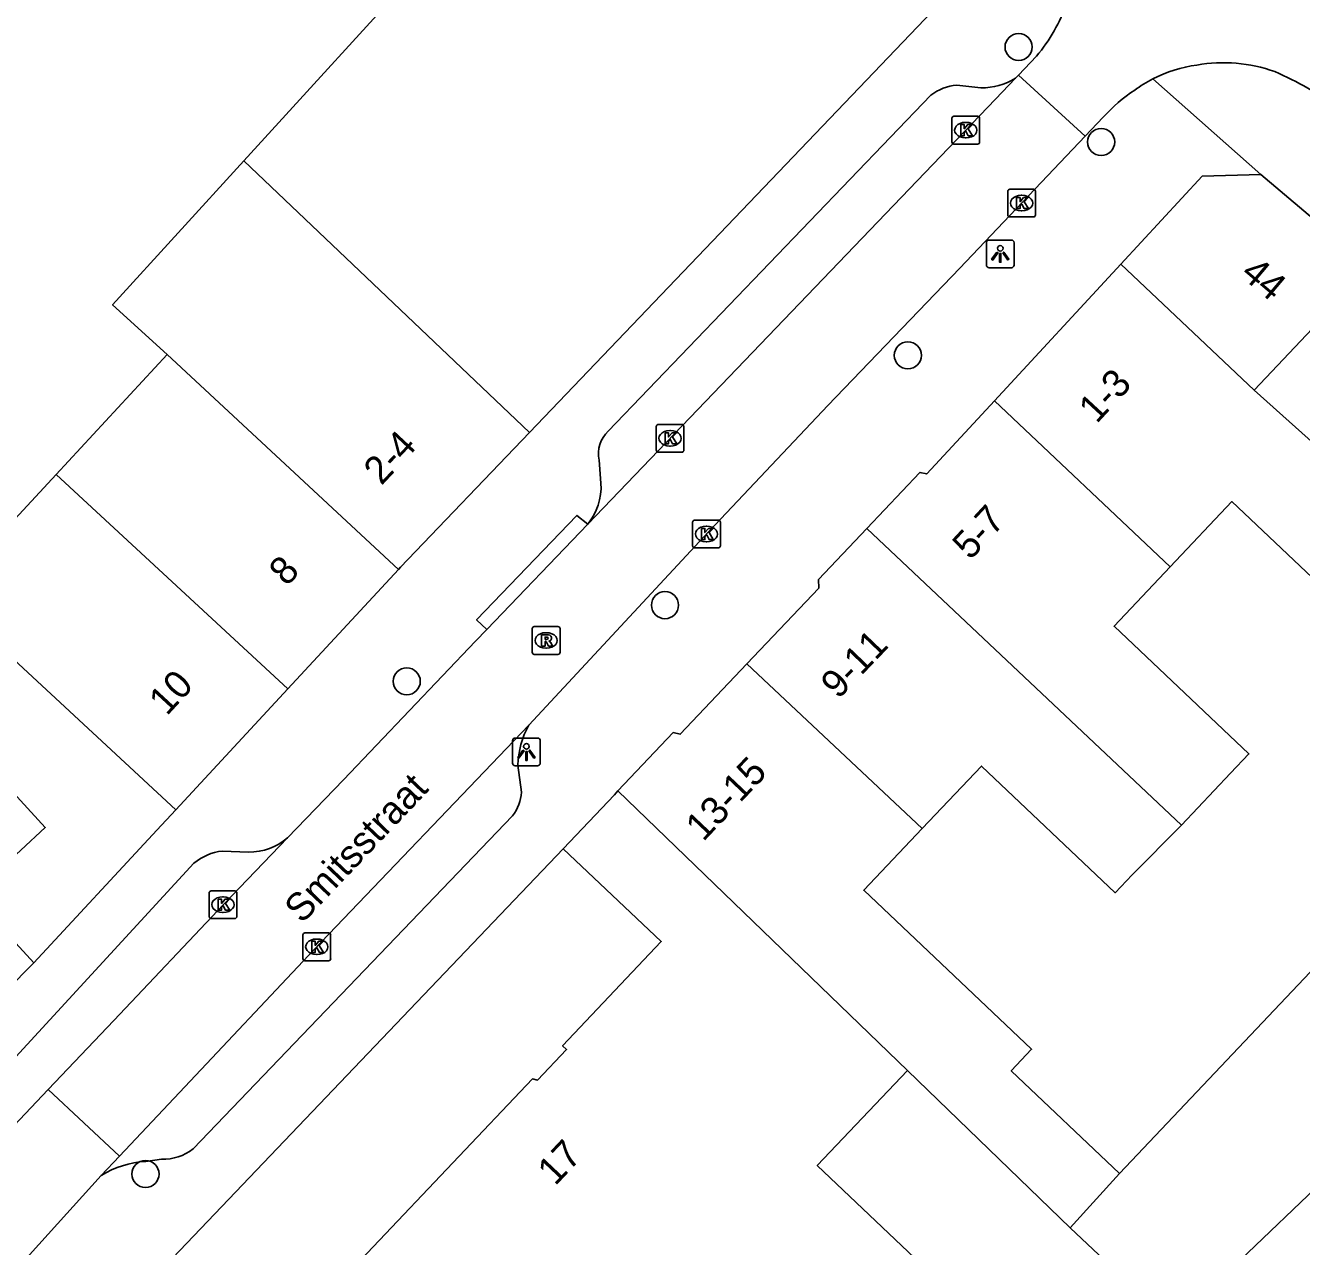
# Model space of a CAD drawing. Extents: x 160664 to 161506, y 382245 to 383288.
# Drawn here: x 160915.24 to 160961.23, y 383044.54 to 383088.54 of the extents above; entities that cross this region are included whole.
import ezdxf

# ---------------------------------------------------------------- set-up
doc = ezdxf.new("R2010")
doc.units = 0
for name, color, linetype in [('IMGEO_Boom', 7, 'Continuous'), ('IMGEO_Kolk', 7, 'Continuous'), ('IMGEO_Lichtpunt', 7, 'Continuous'), ('IMGEO_Muur', 7, 'Continuous'), ('IMGEO_Openbare_ruimte_label', 7, 'Continuous'), ('IMGEO_Pand', 7, 'Continuous'), ('IMGEO_Pand_nummerreeks', 7, 'Continuous'), ('IMGEO_Rijbaan_lokaal_open', 7, 'Continuous'), ('IMGEO_Rioolput', 7, 'Continuous'), ('IMGEO_Voetpad_open', 7, 'Continuous')]:
    doc.layers.add(name, color=color, linetype=linetype)

msp = doc.modelspace()

# ---------------------------------------------------------------- linework, layer by layer
at = {"layer": 'IMGEO_Boom'}
for centre in [(160951.036, 383087.768), (160954.009, 383084.344), (160947.044, 383076.654), (160938.291, 383067.654), (160928.984, 383064.907), (160919.567, 383047.152)]:
    msp.add_circle(centre, 0.489, dxfattribs=at)
at = {"layer": 'IMGEO_Kolk'}
for p, q in [((160948.63, 383084.345), (160948.63, 383085.197)), ((160948.705, 383085.271), (160949.557, 383085.271)), ((160949.631, 383085.197), (160949.631, 383084.345)), ((160949.118, 383085.051), (160949.143, 383085.051)), ((160949.557, 383084.271), (160948.705, 383084.271)), ((160949.141, 383084.491), (160949.116, 383084.491)), ((160950.643, 383081.716), (160950.643, 383082.568)), ((160950.718, 383082.642), (160951.57, 383082.642)), ((160951.131, 383082.422), (160951.156, 383082.422)), ((160951.644, 383082.568), (160951.644, 383081.716)), ((160951.57, 383081.642), (160950.718, 383081.642)), ((160951.154, 383081.862), (160951.129, 383081.862)), ((160937.973, 383073.239), (160937.973, 383074.091)), ((160938.048, 383074.165), (160938.9, 383074.165)), ((160938.974, 383074.091), (160938.974, 383073.239)), ((160938.461, 383073.945), (160938.486, 383073.945)), ((160938.9, 383073.165), (160938.048, 383073.165)), ((160938.484, 383073.385), (160938.459, 383073.385)), ((160939.286, 383069.791), (160939.286, 383070.643)), ((160939.361, 383070.717), (160940.213, 383070.717)), ((160939.774, 383070.497), (160939.799, 383070.497)), ((160940.287, 383070.643), (160940.287, 383069.791)), ((160940.213, 383069.717), (160939.361, 383069.717)), ((160939.797, 383069.937), (160939.772, 383069.937)), ((160921.861, 383056.431), (160921.861, 383057.283)), ((160921.936, 383057.357), (160922.788, 383057.357)), ((160922.349, 383057.137), (160922.374, 383057.137)), ((160922.862, 383057.283), (160922.862, 383056.431)), ((160922.788, 383056.357), (160921.936, 383056.357)), ((160922.372, 383056.577), (160922.347, 383056.577)), ((160925.241, 383054.914), (160925.241, 383055.766)), ((160925.316, 383055.84), (160926.168, 383055.84)), ((160926.242, 383055.766), (160926.242, 383054.914)), ((160925.729, 383055.62), (160925.754, 383055.62)), ((160926.168, 383054.84), (160925.316, 383054.84)), ((160925.752, 383055.06), (160925.727, 383055.06))]:
    msp.add_line(p, q, dxfattribs=at)
for points in [[(160948.63, 383084.345), (160948.63, 383085.197)], [(160948.705, 383085.271), (160949.557, 383085.271)], [(160949.631, 383085.197), (160949.631, 383084.345)], [(160948.951, 383084.971), (160949.074, 383084.971), (160949.074, 383084.82), (160949.204, 383084.971), (160949.368, 383084.971), (160949.222, 383084.82), (160949.375, 383084.571), (160949.223, 383084.571), (160949.138, 383084.735), (160949.074, 383084.668), (160949.074, 383084.571), (160948.951, 383084.571), (160948.951, 383084.971)], [(160949.557, 383084.271), (160948.705, 383084.271)], [(160950.643, 383081.716), (160950.643, 383082.568)], [(160950.718, 383082.642), (160951.57, 383082.642)], [(160951.644, 383082.568), (160951.644, 383081.716)], [(160950.964, 383082.342), (160951.087, 383082.342), (160951.087, 383082.191), (160951.217, 383082.342), (160951.381, 383082.342), (160951.235, 383082.191), (160951.388, 383081.942), (160951.236, 383081.942), (160951.151, 383082.106), (160951.087, 383082.039), (160951.087, 383081.942), (160950.964, 383081.942), (160950.964, 383082.342)], [(160951.57, 383081.642), (160950.718, 383081.642)], [(160937.973, 383073.239), (160937.973, 383074.091)], [(160938.048, 383074.165), (160938.9, 383074.165)], [(160938.974, 383074.091), (160938.974, 383073.239)], [(160938.294, 383073.865), (160938.417, 383073.865), (160938.417, 383073.714), (160938.547, 383073.865), (160938.711, 383073.865), (160938.565, 383073.714), (160938.718, 383073.465), (160938.566, 383073.465), (160938.481, 383073.629), (160938.417, 383073.562), (160938.417, 383073.465), (160938.294, 383073.465), (160938.294, 383073.865)], [(160938.9, 383073.165), (160938.048, 383073.165)], [(160939.286, 383069.791), (160939.286, 383070.643)], [(160939.361, 383070.717), (160940.213, 383070.717)], [(160939.607, 383070.417), (160939.73, 383070.417), (160939.73, 383070.266), (160939.86, 383070.417), (160940.024, 383070.417), (160939.878, 383070.266), (160940.031, 383070.017), (160939.879, 383070.017), (160939.794, 383070.181), (160939.73, 383070.114), (160939.73, 383070.017), (160939.607, 383070.017), (160939.607, 383070.417)], [(160940.287, 383070.643), (160940.287, 383069.791)], [(160940.213, 383069.717), (160939.361, 383069.717)], [(160921.861, 383056.431), (160921.861, 383057.283)], [(160921.936, 383057.357), (160922.788, 383057.357)], [(160922.862, 383057.283), (160922.862, 383056.431)], [(160922.182, 383057.057), (160922.305, 383057.057), (160922.305, 383056.906), (160922.435, 383057.057), (160922.599, 383057.057), (160922.453, 383056.906), (160922.606, 383056.657), (160922.454, 383056.657), (160922.369, 383056.821), (160922.305, 383056.754), (160922.305, 383056.657), (160922.182, 383056.657), (160922.182, 383057.057)], [(160922.788, 383056.357), (160921.936, 383056.357)], [(160925.241, 383054.914), (160925.241, 383055.766)], [(160925.316, 383055.84), (160926.168, 383055.84)], [(160926.242, 383055.766), (160926.242, 383054.914)], [(160925.562, 383055.54), (160925.685, 383055.54), (160925.685, 383055.389), (160925.815, 383055.54), (160925.979, 383055.54), (160925.833, 383055.389), (160925.986, 383055.14), (160925.834, 383055.14), (160925.749, 383055.304), (160925.685, 383055.237), (160925.685, 383055.14), (160925.562, 383055.14), (160925.562, 383055.54)], [(160926.168, 383054.84), (160925.316, 383054.84)]]:
    msp.add_lwpolyline(points, dxfattribs=at)
for centre, start, end in [((160948.707, 383085.195), 91.552, 178.448), ((160948.707, 383085.195), 91.552, 178.448), ((160949.555, 383085.195), 1.552, 88.448), ((160949.555, 383085.195), 1.552, 88.448), ((160948.707, 383084.347), 181.552, 268.448), ((160948.707, 383084.347), 181.552, 268.448), ((160949.555, 383084.347), 271.552, 358.448), ((160949.555, 383084.347), 271.552, 358.448), ((160950.72, 383082.566), 91.552, 178.448), ((160950.72, 383082.566), 91.552, 178.448), ((160951.568, 383082.566), 1.552, 88.448), ((160951.568, 383082.566), 1.552, 88.448), ((160950.72, 383081.718), 181.552, 268.448), ((160950.72, 383081.718), 181.552, 268.448), ((160951.568, 383081.718), 271.552, 358.448), ((160951.568, 383081.718), 271.552, 358.448), ((160938.05, 383074.089), 91.552, 178.448), ((160938.05, 383074.089), 91.552, 178.448), ((160938.898, 383074.089), 1.552, 88.448), ((160938.898, 383074.089), 1.552, 88.448), ((160938.05, 383073.241), 181.552, 268.448), ((160938.05, 383073.241), 181.552, 268.448), ((160938.898, 383073.241), 271.552, 358.448), ((160938.898, 383073.241), 271.552, 358.448), ((160939.363, 383070.641), 91.552, 178.448), ((160939.363, 383070.641), 91.552, 178.448), ((160940.211, 383070.641), 1.552, 88.448), ((160940.211, 383070.641), 1.552, 88.448), ((160939.363, 383069.793), 181.552, 268.448), ((160939.363, 383069.793), 181.552, 268.448), ((160940.211, 383069.793), 271.552, 358.448), ((160940.211, 383069.793), 271.552, 358.448), ((160921.938, 383057.281), 91.552, 178.448), ((160921.938, 383057.281), 91.552, 178.448), ((160922.786, 383057.281), 1.552, 88.448), ((160922.786, 383057.281), 1.552, 88.448), ((160921.938, 383056.433), 181.552, 268.448), ((160921.938, 383056.433), 181.552, 268.448), ((160922.786, 383056.433), 271.552, 358.448), ((160922.786, 383056.433), 271.552, 358.448), ((160925.318, 383055.764), 91.552, 178.448), ((160925.318, 383055.764), 91.552, 178.448), ((160926.166, 383055.764), 1.552, 88.448), ((160926.166, 383055.764), 1.552, 88.448), ((160925.318, 383054.916), 181.552, 268.448), ((160925.318, 383054.916), 181.552, 268.448), ((160926.166, 383054.916), 271.552, 358.448), ((160926.166, 383054.916), 271.552, 358.448)]:
    msp.add_arc(centre, 0.0765, start, end, dxfattribs=at)
for centre, major_axis, ratio, start_param, end_param in [((160949.117, 383084.771), (-0.387, 0.002), 0.722429, 4.712389, 7.853982), ((160949.142, 383084.771), (-0.39, 0.002), 0.717154, 1.570796, 4.712389), ((160951.13, 383082.142), (-0.387, 0.002), 0.722429, 4.712389, 7.853982), ((160951.155, 383082.142), (-0.39, 0.002), 0.717154, 1.570796, 4.712389), ((160938.46, 383073.665), (-0.387, 0.002), 0.722429, 4.712389, 7.853982), ((160938.485, 383073.665), (-0.39, 0.002), 0.717154, 1.570796, 4.712389), ((160939.773, 383070.217), (-0.387, 0.002), 0.722429, 4.712389, 7.853982), ((160939.798, 383070.217), (-0.39, 0.002), 0.717154, 1.570796, 4.712389), ((160922.348, 383056.857), (-0.387, 0.002), 0.722429, 4.712389, 7.853982), ((160922.373, 383056.857), (-0.39, 0.002), 0.717154, 1.570796, 4.712389), ((160925.728, 383055.34), (-0.387, 0.002), 0.722429, 4.712389, 7.853982), ((160925.753, 383055.34), (-0.39, 0.002), 0.717154, 1.570796, 4.712389)]:
    msp.add_ellipse(centre, major_axis=major_axis, ratio=ratio, start_param=start_param, end_param=end_param, dxfattribs=at)
at = {"layer": 'IMGEO_Lichtpunt'}
for p, q in [((160949.876, 383080.715), (160949.876, 383079.908)), ((160949.876, 383080.715), (160949.876, 383079.908)), ((160950.778, 383080.81), (160949.97, 383080.81)), ((160950.778, 383080.81), (160949.97, 383080.81)), ((160950.872, 383079.908), (160950.872, 383080.715)), ((160950.872, 383079.908), (160950.872, 383080.715)), ((160949.97, 383079.814), (160950.778, 383079.814)), ((160949.97, 383079.814), (160950.778, 383079.814)), ((160932.798, 383062.766), (160932.798, 383061.959)), ((160932.798, 383062.766), (160932.798, 383061.959)), ((160933.7, 383062.861), (160932.892, 383062.861)), ((160933.7, 383062.861), (160932.892, 383062.861)), ((160933.794, 383061.959), (160933.794, 383062.766)), ((160933.794, 383061.959), (160933.794, 383062.766)), ((160932.892, 383061.865), (160933.7, 383061.865)), ((160932.892, 383061.865), (160933.7, 383061.865))]:
    msp.add_line(p, q, dxfattribs=at)
for points in [[(160950.25, 383080.379), (160950.289, 383080.351), (160950.101, 383080.089), (160950.063, 383080.116), (160950.25, 383080.379)], [(160950.352, 383080.331), (160950.399, 383080.331), (160950.399, 383080.009), (160950.352, 383080.009), (160950.352, 383080.331)], [(160950.462, 383080.351), (160950.5, 383080.378), (160950.687, 383080.116), (160950.648, 383080.088), (160950.462, 383080.351)], [(160933.172, 383062.43), (160933.211, 383062.402), (160933.023, 383062.14), (160932.985, 383062.167), (160933.172, 383062.43)], [(160933.274, 383062.382), (160933.321, 383062.382), (160933.321, 383062.06), (160933.274, 383062.06), (160933.274, 383062.382)], [(160933.384, 383062.402), (160933.422, 383062.429), (160933.609, 383062.167), (160933.57, 383062.139), (160933.384, 383062.402)]]:
    msp.add_lwpolyline(points, dxfattribs=at)
for centre in [(160950.375, 383080.513), (160933.297, 383062.564)]:
    msp.add_circle(centre, 0.0994, dxfattribs=at)
for centre, start, end in [((160949.97, 383080.715), 90, 180), ((160949.97, 383080.715), 90, 180), ((160950.778, 383080.715), 0, 90), ((160950.778, 383080.715), 0, 90), ((160949.97, 383079.908), 180, 270), ((160949.97, 383079.908), 180, 270), ((160950.778, 383079.908), 270, 0), ((160950.778, 383079.908), 270, 360), ((160932.892, 383062.766), 90, 180), ((160932.892, 383062.766), 90, 180), ((160933.7, 383062.766), 0, 90), ((160933.7, 383062.766), 0, 90), ((160932.892, 383061.959), 180, 270), ((160932.892, 383061.959), 180, 270), ((160933.7, 383061.959), 270, 0), ((160933.7, 383061.959), 270, 360)]:
    msp.add_arc(centre, 0.0946, start, end, dxfattribs=at)
at = {"layer": 'IMGEO_Muur'}
msp.add_lwpolyline([(160919.978, 383059.546), (160915.546, 383054.767)], dxfattribs=at)
at = {"layer": 'IMGEO_Pand'}
for points in [[(160923.112, 383083.664), (160929.799, 383091), (160922.617, 383097.955)], [(160950.3, 383091.539), (160933.406, 383073.873)], [(160920.354, 383076.684), (160918.385, 383078.479), (160923.112, 383083.664)], [(160923.112, 383083.664), (160933.406, 383073.873)], [(160954.722, 383079.944), (160957.649, 383083.109), (160959.764, 383083.167)], [(160959.764, 383083.167), (160963.718, 383079.83)], [(160950.166, 383075.019), (160954.722, 383079.944)], [(160959.52, 383075.398), (160954.722, 383079.944)], [(160963.718, 383079.83), (160959.52, 383075.398)], [(160916.347, 383072.364), (160920.354, 383076.684)], [(160928.685, 383068.933), (160920.354, 383076.684)], [(160945.563, 383070.413), (160947.481, 383072.438), (160947.725, 383072.379), (160950.166, 383075.019)], [(160950.166, 383075.019), (160956.496, 383069.029)], [(160959.52, 383075.398), (160964.449, 383070.986)], [(160933.406, 383073.873), (160928.764, 383069.018), (160928.685, 383068.933)], [(160920.658, 383060.279), (160916.993, 383063.68), (160912.315, 383068.018), (160916.347, 383072.364)], [(160916.347, 383072.364), (160924.703, 383064.64)], [(160956.496, 383069.029), (160958.725, 383071.382), (160963.63, 383066.736), (160968.011, 383062.586), (160970.657, 383065.38), (160965.394, 383070.091), (160964.449, 383070.986)], [(160941.244, 383065.538), (160943.83, 383068.268), (160943.822, 383068.574), (160945.563, 383070.413)], [(160945.563, 383070.413), (160956.907, 383059.729)], [(160976.345, 383070.055), (160972.907, 383066.425), (160954.674, 383047.173)], [(160956.907, 383059.729), (160958.674, 383061.596), (160959.334, 383062.293), (160954.475, 383066.895), (160956.496, 383069.029)], [(160928.685, 383068.933), (160924.703, 383064.64)], [(160936.597, 383060.955), (160938.59, 383063.06), (160938.841, 383063), (160941.244, 383065.538)], [(160941.244, 383065.538), (160947.562, 383059.601)], [(160924.703, 383064.64), (160920.658, 383060.279)], [(160956.907, 383059.729), (160955.128, 383057.933), (160954.516, 383057.286), (160949.694, 383061.852), (160947.562, 383059.601)], [(160915.546, 383054.767), (160913.308, 383057.183), (160915.959, 383059.638), (160914.159, 383061.582)], [(160934.625, 383058.872), (160936.469, 383060.82), (160936.597, 383060.955)], [(160936.597, 383060.955), (160947.026, 383050.883)], [(160947.562, 383059.601), (160945.455, 383057.376), (160951.503, 383051.647), (160950.769, 383050.872), (160954.674, 383047.173)], [(160956.591, 383041.731), (160964.439, 383049.226), (160969.096, 383052.883), (160974.295, 383056.965), (160976.485, 383059.299)], [(160947.026, 383050.883), (160943.779, 383047.455), (160947.525, 383043.907), (160946.673, 383043.007), (160943.234, 383039.376), (160939.413, 383042.994), (160936.547, 383039.968), (160937.61, 383038.962), (160932.868, 383033.955), (160924.908, 383041.495), (160933.512, 383050.58), (160933.701, 383050.535), (160934.746, 383051.638), (160934.601, 383051.776), (160938.155, 383055.529), (160934.625, 383058.872)], [(160907.113, 383047.588), (160908.499, 383047.535), (160910.934, 383049.791), (160911.147, 383049.783), (160911.729, 383050.322), (160911.622, 383050.794), (160915.546, 383054.767)], [(160952.892, 383045.218), (160947.026, 383050.883)], [(160954.674, 383047.173), (160952.892, 383045.218)], [(160956.591, 383041.731), (160952.892, 383045.218)]]:
    msp.add_lwpolyline(points, dxfattribs=at)
at = {"layer": 'IMGEO_Rijbaan_lokaal_open'}
for points in [[(160951.682, 383087.438), (160951.027, 383086.751)], [(160935.505, 383070.569), (160950.199, 383085.882), (160950.924, 383086.643)], [(160950.924, 383086.643), (160951.027, 383086.751)], [(160951.027, 383086.751), (160953.438, 383084.554)], [(160953.438, 383084.554), (160954.086, 383085.234)], [(160953.438, 383084.554), (160948.915, 383079.802), (160944.165, 383074.85), (160939.686, 383070.112), (160933.381, 383063.325)], [(160931.866, 383066.777), (160935.505, 383070.569)], [(160924.686, 383059.265), (160926.703, 383061.356), (160931.458, 383066.352), (160931.866, 383066.777)], [(160918.636, 383047.796), (160920.798, 383050.085), (160925.638, 383055.232), (160933.381, 383063.325)], [(160916.057, 383050.196), (160918.427, 383052.689), (160922.375, 383056.869), (160924.686, 383059.265)], [(160916.057, 383050.196), (160913.786, 383047.807)], [(160918.636, 383047.796), (160916.057, 383050.196)], [(160917.975, 383047.096), (160918.636, 383047.796)], [(160917.975, 383047.096), (160913.466, 383042.128), (160909.766, 383038.113)]]:
    msp.add_lwpolyline(points, dxfattribs=at)
for centre, radius, start, end in [((160947.016, 383091.35), 6.089, 320.0193, 340.8715), ((160958.087, 383082.347), 4.81, 97.4607, 117.4803), ((160958.423, 383081.744), 5.458, 70.2103, 100.1443), ((160958.066, 383082.363), 4.786, 117.3477, 126.4224), ((160954.735, 383074.268), 13.772, 55.2266, 66.2998), ((160958.194, 383081.615), 5.475, 122.8506, 138.6168)]:
    msp.add_arc(centre, radius, start, end, dxfattribs=at)
at = {"layer": 'IMGEO_Rioolput'}
for p, q in [((160933.507, 383065.954), (160933.507, 383066.806)), ((160933.582, 383066.88), (160934.434, 383066.88)), ((160934.508, 383066.806), (160934.508, 383065.954)), ((160933.995, 383066.66), (160934.02, 383066.66)), ((160934.434, 383065.88), (160933.582, 383065.88)), ((160934.018, 383066.1), (160933.993, 383066.1))]:
    msp.add_line(p, q, dxfattribs=at)
for points in [[(160933.507, 383065.954), (160933.507, 383066.806)], [(160933.582, 383066.88), (160934.434, 383066.88)], [(160934.508, 383066.806), (160934.508, 383065.954)], [(160934.096, 383066.578), (160933.844, 383066.58), (160933.844, 383066.18)], [(160933.844, 383066.18), (160933.968, 383066.18), (160933.968, 383066.342), (160933.979, 383066.342)], [(160934.022, 383066.499), (160933.968, 383066.499), (160933.968, 383066.418)], [(160933.968, 383066.418), (160934.02, 383066.418)], [(160934.026, 383066.313), (160934.097, 383066.18), (160934.237, 383066.18), (160934.172, 383066.306)], [(160934.434, 383065.88), (160933.582, 383065.88)]]:
    msp.add_lwpolyline(points, dxfattribs=at)
for centre, radius, start, end in [((160933.584, 383066.804), 0.0765, 91.552, 178.448), ((160933.584, 383066.804), 0.0765, 91.552, 178.448), ((160934.432, 383066.804), 0.0765, 1.552, 88.448), ((160934.432, 383066.804), 0.0765, 1.552, 88.448), ((160933.978, 383066.289), 0.0533, 26.0293, 88.6989), ((160934.004, 383066.607), 0.19, 274.7715, 282.9687), ((160934.028, 383066.403), 0.0964, 77.0061, 93.1865), ((160934.042, 383066.46), 0.0378, 276.6634, 79.6772), ((160934.095, 383066.468), 0.109, 350.3612, 89.416), ((160934.093, 383066.468), 0.112, 277.5842, 350.9817), ((160934.077, 383066.253), 0.108, 29.5134, 73.7905), ((160933.584, 383065.956), 0.0765, 181.552, 268.448), ((160933.584, 383065.956), 0.0765, 181.552, 268.448), ((160934.432, 383065.956), 0.0765, 271.552, 358.448), ((160934.432, 383065.956), 0.0765, 271.552, 358.448)]:
    msp.add_arc(centre, radius, start, end, dxfattribs=at)
for centre, major_axis, ratio, start_param, end_param in [((160933.994, 383066.38), (-0.387, 0.002), 0.722429, 4.712389, 7.853982), ((160934.019, 383066.38), (-0.39, 0.002), 0.717154, 1.570796, 4.712389)]:
    msp.add_ellipse(centre, major_axis=major_axis, ratio=ratio, start_param=start_param, end_param=end_param, dxfattribs=at)
at = {"layer": 'IMGEO_Voetpad_open'}
for points in [[(160955.867, 383086.614), (160959.764, 383083.167)], [(160936.243, 383073.919), (160947.874, 383086.036)], [(160948.804, 383086.395), (160949.679, 383086.298)], [(160935.984, 383072.043), (160935.915, 383072.881)], [(160931.866, 383066.777), (160931.503, 383067.119), (160935.117, 383070.885), (160935.505, 383070.569)], [(160932.992, 383061.89), (160933.123, 383060.911)], [(160915.546, 383054.767), (160919.978, 383059.546), (160920.658, 383060.279)], [(160932.797, 383060.064), (160921.282, 383048.06)], [(160920.302, 383043.863), (160934.625, 383058.872)], [(160922.336, 383058.79), (160923.288, 383058.756)], [(160914.195, 383050.636), (160921.316, 383058.355)], [(160920.148, 383047.69), (160919.576, 383047.607)]]:
    msp.add_lwpolyline(points, dxfattribs=at)
for centre, radius, start, end in [((160949.74, 383088.498), 2.201, 268.4234, 302.5536), ((160948.995, 383084.516), 1.889, 95.8076, 126.4077), ((160937.018, 383073.103), 1.125, 133.5303, 191.3974), ((160933.853, 383071.921), 2.135, 320.7117, 3.2835), ((160936.194, 383061.792), 3.204, 151.4153, 178.2502), ((160931.468, 383061.062), 1.662, 323.1052, 354.7926), ((160923.323, 383060.833), 2.077, 269.022, 310.9903), ((160922.554, 383056.866), 1.936, 96.4569, 129.7367), ((160920.232, 383049.355), 1.667, 267.1024, 309.0384), ((160919.776, 383044.218), 3.395, 93.3729, 122.0308)]:
    msp.add_arc(centre, radius, start, end, dxfattribs=at)

# ---------------------------------------------------------------- texts
at = {"layer": 'IMGEO_Openbare_ruimte_label'}
msp.add_text('Smitsstraat', height=1, rotation=46.5394, dxfattribs=at).set_placement((160925.211, 383056.145))
at = {"layer": 'IMGEO_Pand_nummerreeks'}
for s, rotation, p in [('44', 319.8371, (160958.994, 383079.524)), ('1-3', 47.2346, (160953.846, 383074.167)), ('2-4', 46.8677, (160928.071, 383071.943)), ('5-7', 47.2346, (160949.296, 383069.247)), ('8', 47.152, (160924.662, 383068.302)), ('9-11', 46.2434, (160944.537, 383064.234)), ('10', 47.152, (160920.334, 383063.637)), ('13-15', 46.5528, (160939.668, 383059.105)), ('17', 46.6445, (160934.333, 383046.7))]:
    msp.add_text(s, height=1, rotation=rotation, dxfattribs=at).set_placement(p)

doc.saveas('drawing.dxf')
